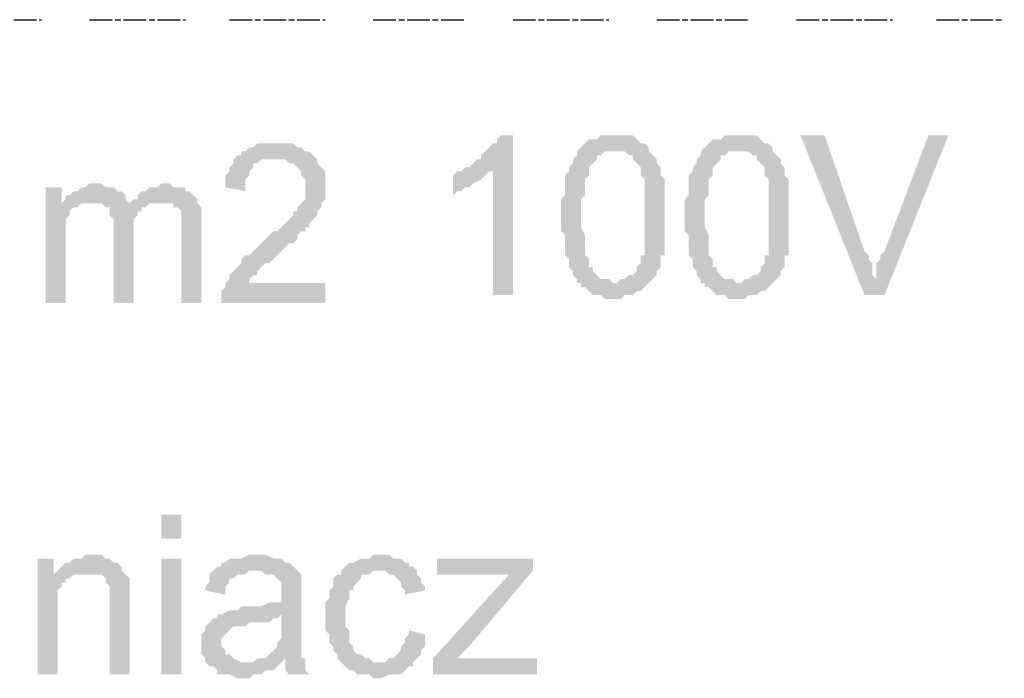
# Model space of a CAD drawing. Header units: millimetres. Extents: x -523 to 1404227, y -783705 to 1038705.
# Tile 400 of 508: x 709993 to 711037, y 223124 to 223823. Entities that reach past the tile are written whole.
import ezdxf

# ---------------------------------------------------------------- set-up
doc = ezdxf.new("R2010")
doc.units = ezdxf.units.MM
doc.linetypes.add('ACAD_ISO08W100', pattern=[36, 24, -3, 6, -3])
doc.layers.add('!!ELEKTRYKA', color=7, linetype='Continuous')

msp = doc.modelspace()

# ---------------------------------------------------------------- hatches: boundary and pattern name
at = {"layer": '!!ELEKTRYKA', "linetype": 'ACAD_ISO08W100'}
for points in [[(710516.28, 223700.13), (710503.58, 223700.13), (710499.35, 223695.9), (710499.35, 223691.66), (710495.11, 223691.66), (710490.88, 223687.43), (710486.65, 223683.2), (710482.41, 223678.96), (710482.41, 223674.73), (710478.18, 223674.73), (710473.94, 223670.5), (710469.71, 223666.26), (710465.48, 223666.26), (710495.11, 223662.03), (710495.11, 223530.79), (710516.28, 223530.79)], [(710622.12, 223700.13), (710622.12, 223700.13), (710609.42, 223700.13), (710605.18, 223695.9), (710600.95, 223695.9), (710596.71, 223695.9), (710592.48, 223691.66), (710592.48, 223691.66), (710588.25, 223687.43), (710584.01, 223683.2), (710622.12, 223683.2), (710626.35, 223683.2), (710630.58, 223683.2), (710634.82, 223683.2), (710639.05, 223678.96), (710643.28, 223678.96), (710643.28, 223674.73), (710647.52, 223670.5), (710647.52, 223670.5), (710651.75, 223666.26), (710651.75, 223666.26), (710651.75, 223662.03), (710651.75, 223657.79), (710655.98, 223653.56), (710655.98, 223649.33), (710655.98, 223645.09), (710655.98, 223640.86), (710655.98, 223632.39), (710655.98, 223628.16), (710655.98, 223619.69), (710655.98, 223615.46), (710655.98, 223615.46), (710655.98, 223606.99), (710655.98, 223598.53), (710655.98, 223594.29), (710655.98, 223590.06), (710655.98, 223585.83), (710655.98, 223577.36), (710655.98, 223573.13), (710651.75, 223573.13), (710651.75, 223568.89), (710651.75, 223564.66), (710647.52, 223560.43), (710647.52, 223560.43), (710647.52, 223556.19), (710643.28, 223551.96), (710639.05, 223551.96), (710634.82, 223547.73), (710630.58, 223547.73), (710626.35, 223543.49), (710622.12, 223543.49), (710588.25, 223543.49), (710588.25, 223539.26), (710592.48, 223539.26), (710596.71, 223535.03), (710600.95, 223530.79), (710605.18, 223530.79), (710609.42, 223530.79), (710613.65, 223526.56), (710617.88, 223526.56), (710622.12, 223526.56), (710626.35, 223526.56), (710630.58, 223526.56), (710634.82, 223530.79), (710639.05, 223530.79), (710643.28, 223530.79), (710647.52, 223535.03), (710651.75, 223535.03), (710655.98, 223539.26), (710655.98, 223539.26), (710660.22, 223543.49), (710660.22, 223543.49), (710664.45, 223547.73), (710668.68, 223551.96), (710668.68, 223556.19), (710672.92, 223560.43), (710672.92, 223564.66), (710672.92, 223568.89), (710672.92, 223573.13), (710677.15, 223573.13), (710677.15, 223577.36), (710677.15, 223581.59), (710677.15, 223590.06), (710677.15, 223594.29), (710677.15, 223598.53), (710677.15, 223602.76), (710677.15, 223606.99), (710677.15, 223615.46), (710677.15, 223615.46), (710677.15, 223623.93), (710677.15, 223628.16), (710677.15, 223632.39), (710677.15, 223636.63), (710677.15, 223640.86), (710677.15, 223645.09), (710677.15, 223649.33), (710677.15, 223653.56), (710672.92, 223657.79), (710672.92, 223662.03), (710672.92, 223666.26), (710668.68, 223670.5), (710668.68, 223674.73), (710664.45, 223678.96), (710660.22, 223683.2), (710660.22, 223687.43), (710655.98, 223691.66), (710651.75, 223691.66), (710647.52, 223695.9), (710647.52, 223695.9), (710643.28, 223700.13), (710639.05, 223700.13), (710634.82, 223700.13), (710630.58, 223700.13)], [(710753.35, 223700.13), (710753.35, 223700.13), (710740.65, 223700.13), (710736.42, 223695.9), (710732.18, 223695.9), (710727.95, 223695.9), (710723.72, 223691.66), (710723.72, 223691.66), (710719.48, 223687.43), (710715.25, 223683.2), (710753.35, 223683.2), (710757.59, 223683.2), (710761.82, 223683.2), (710766.05, 223683.2), (710770.29, 223678.96), (710774.52, 223678.96), (710774.52, 223674.73), (710778.75, 223670.5), (710778.75, 223670.5), (710782.99, 223666.26), (710782.99, 223666.26), (710782.99, 223662.03), (710782.99, 223657.79), (710787.22, 223653.56), (710787.22, 223649.33), (710787.22, 223645.09), (710787.22, 223640.86), (710787.22, 223632.39), (710787.22, 223628.16), (710787.22, 223619.69), (710787.22, 223615.46), (710787.22, 223615.46), (710787.22, 223606.99), (710787.22, 223598.53), (710787.22, 223594.29), (710787.22, 223590.06), (710787.22, 223585.83), (710787.22, 223577.36), (710787.22, 223573.13), (710782.99, 223573.13), (710782.99, 223568.89), (710782.99, 223564.66), (710778.75, 223560.43), (710778.75, 223560.43), (710778.75, 223556.19), (710774.52, 223551.96), (710770.29, 223551.96), (710766.05, 223547.73), (710761.82, 223547.73), (710757.59, 223543.49), (710753.35, 223543.49), (710719.48, 223543.49), (710719.48, 223539.26), (710723.72, 223539.26), (710727.95, 223535.03), (710732.18, 223530.79), (710736.42, 223530.79), (710740.65, 223530.79), (710744.89, 223526.56), (710749.12, 223526.56), (710753.35, 223526.56), (710757.59, 223526.56), (710761.82, 223526.56), (710766.05, 223530.79), (710770.29, 223530.79), (710774.52, 223530.79), (710778.75, 223535.03), (710782.99, 223535.03), (710787.22, 223539.26), (710787.22, 223539.26), (710791.45, 223543.49), (710791.45, 223543.49), (710795.69, 223547.73), (710799.92, 223551.96), (710799.92, 223556.19), (710804.15, 223560.43), (710804.15, 223564.66), (710804.15, 223568.89), (710804.15, 223573.13), (710808.39, 223573.13), (710808.39, 223577.36), (710808.39, 223581.59), (710808.39, 223590.06), (710808.39, 223594.29), (710808.39, 223598.53), (710808.39, 223602.76), (710808.39, 223606.99), (710808.39, 223615.46), (710808.39, 223615.46), (710808.39, 223623.93), (710808.39, 223628.16), (710808.39, 223632.39), (710808.39, 223636.63), (710808.39, 223640.86), (710808.39, 223645.09), (710808.39, 223649.33), (710808.39, 223653.56), (710804.15, 223657.79), (710804.15, 223662.03), (710804.15, 223666.26), (710799.92, 223670.5), (710799.92, 223674.73), (710795.69, 223678.96), (710791.45, 223683.2), (710791.45, 223687.43), (710787.22, 223691.66), (710782.99, 223691.66), (710778.75, 223695.9), (710778.75, 223695.9), (710774.52, 223700.13), (710770.29, 223700.13), (710766.05, 223700.13), (710761.82, 223700.13)], [(710846.49, 223700.13), (710821.09, 223700.13), (710888.82, 223530.79), (710901.52, 223547.73), (710897.29, 223551.96), (710897.29, 223556.19), (710897.29, 223560.43), (710897.29, 223564.66), (710893.06, 223568.89), (710893.06, 223573.13), (710888.82, 223577.36)], [(710977.72, 223700.13), (710956.56, 223700.13), (710909.99, 223577.36), (710909.99, 223577.36), (710905.76, 223573.13), (710905.76, 223568.89), (710901.52, 223564.66), (710901.52, 223560.43), (710901.52, 223551.96), (710901.52, 223547.73), (710888.82, 223530.79), (710909.99, 223530.79)], [(710266.5, 223691.66), (710245.33, 223691.66), (710241.1, 223687.43), (710236.87, 223687.43), (710232.63, 223683.2), (710228.4, 223683.2), (710228.4, 223678.96), (710224.17, 223678.96), (710219.93, 223674.73), (710219.93, 223670.5), (710215.7, 223666.26), (710215.7, 223662.03), (710211.47, 223657.79), (710211.47, 223653.56), (710211.47, 223649.33), (710211.47, 223645.09), (710232.63, 223640.86), (710232.63, 223645.09), (710232.63, 223649.33), (710232.63, 223653.56), (710236.87, 223657.79), (710236.87, 223662.03), (710241.1, 223666.26), (710241.1, 223670.5), (710245.33, 223670.5), (710249.57, 223674.73), (710253.8, 223674.73), (710258.04, 223674.73), (710266.5, 223674.73), (710308.84, 223674.73), (710304.61, 223678.96), (710304.61, 223678.96), (710300.37, 223683.2), (710296.14, 223683.2), (710291.91, 223687.43), (710287.67, 223687.43), (710283.44, 223691.66), (710279.2, 223691.66), (710274.97, 223691.66), (710270.74, 223691.66)], [(710308.84, 223674.73), (710266.5, 223674.73), (710274.97, 223674.73), (710279.2, 223670.5), (710283.44, 223670.5), (710287.67, 223666.26), (710287.67, 223666.26), (710291.91, 223662.03), (710291.91, 223657.79), (710296.14, 223653.56), (710296.14, 223649.33), (710296.14, 223645.09), (710296.14, 223640.86), (710296.14, 223636.63), (710296.14, 223632.39), (710291.91, 223628.16), (710287.67, 223623.93), (710287.67, 223619.69), (710283.44, 223619.69), (710283.44, 223615.46), (710279.2, 223611.23), (710279.2, 223611.23), (710274.97, 223606.99), (710270.74, 223602.76), (710266.5, 223598.53), (710262.27, 223598.53), (710258.04, 223594.29), (710253.8, 223590.06), (710249.57, 223585.83), (710245.33, 223581.59), (710241.1, 223577.36), (710236.87, 223573.13), (710232.63, 223573.13), (710228.4, 223568.89), (710228.4, 223564.66), (710224.17, 223560.43), (710224.17, 223560.43), (710219.93, 223556.19), (710215.7, 223551.96), (710215.7, 223547.73), (710211.47, 223543.49), (710211.47, 223539.26), (710207.23, 223535.03), (710207.23, 223535.03), (710207.23, 223530.79), (710207.23, 223526.56), (710207.23, 223522.32), (710317.31, 223522.32), (710317.31, 223543.49), (710236.87, 223543.49), (710236.87, 223543.49), (710236.87, 223547.73), (710241.1, 223551.96), (710245.33, 223551.96), (710245.33, 223556.19), (710245.33, 223556.19), (710249.57, 223560.43), (710253.8, 223564.66), (710258.04, 223564.66), (710262.27, 223568.89), (710266.5, 223573.13), (710270.74, 223577.36), (710274.97, 223581.59), (710279.2, 223585.83), (710283.44, 223585.83), (710287.67, 223590.06), (710287.67, 223594.29), (710291.91, 223598.53), (710296.14, 223598.53), (710296.14, 223602.76), (710300.37, 223602.76), (710300.37, 223606.99), (710304.61, 223611.23), (710308.84, 223615.46), (710308.84, 223619.69), (710313.07, 223623.93), (710313.07, 223623.93), (710313.07, 223628.16), (710317.31, 223632.39), (710317.31, 223636.63), (710317.31, 223640.86), (710317.31, 223645.09), (710317.31, 223645.09), (710317.31, 223649.33), (710317.31, 223657.79), (710317.31, 223662.03), (710313.07, 223666.26), (710313.07, 223666.26), (710308.84, 223670.5)], [(710584.01, 223683.2), (710584.01, 223678.96), (710579.78, 223674.73), (710579.78, 223670.5), (710575.55, 223666.26), (710575.55, 223662.03), (710575.55, 223662.03), (710571.31, 223657.79), (710571.31, 223653.56), (710571.31, 223649.33), (710571.31, 223645.09), (710571.31, 223640.86), (710571.31, 223636.63), (710567.08, 223632.39), (710567.08, 223623.93), (710567.08, 223619.69), (710567.08, 223615.46), (710567.08, 223611.23), (710567.08, 223606.99), (710567.08, 223598.53), (710571.31, 223594.29), (710571.31, 223590.06), (710571.31, 223585.83), (710571.31, 223577.36), (710571.31, 223573.13), (710575.55, 223568.89), (710575.55, 223564.66), (710575.55, 223560.43), (710579.78, 223556.19), (710579.78, 223556.19), (710579.78, 223551.96), (710584.01, 223547.73), (710584.01, 223543.49), (710588.25, 223543.49), (710622.12, 223543.49), (710622.12, 223543.49), (710617.88, 223547.73), (710613.65, 223547.73), (710609.42, 223547.73), (710605.18, 223551.96), (710600.95, 223556.19), (710600.95, 223560.43), (710600.95, 223560.43), (710596.71, 223560.43), (710596.71, 223564.66), (710596.71, 223568.89), (710592.48, 223573.13), (710592.48, 223577.36), (710592.48, 223581.59), (710592.48, 223585.83), (710592.48, 223590.06), (710592.48, 223594.29), (710588.25, 223602.76), (710588.25, 223606.99), (710588.25, 223615.46), (710588.25, 223619.69), (710588.25, 223623.93), (710588.25, 223632.39), (710592.48, 223636.63), (710592.48, 223640.86), (710592.48, 223645.09), (710592.48, 223649.33), (710592.48, 223653.56), (710596.71, 223657.79), (710596.71, 223662.03), (710596.71, 223666.26), (710600.95, 223670.5), (710600.95, 223670.5), (710605.18, 223674.73), (710605.18, 223678.96), (710609.42, 223678.96), (710613.65, 223683.2), (710617.88, 223683.2), (710622.12, 223683.2)], [(710715.25, 223683.2), (710715.25, 223678.96), (710711.02, 223674.73), (710711.02, 223670.5), (710706.78, 223666.26), (710706.78, 223662.03), (710706.78, 223662.03), (710702.55, 223657.79), (710702.55, 223653.56), (710702.55, 223649.33), (710702.55, 223645.09), (710702.55, 223640.86), (710702.55, 223636.63), (710698.32, 223632.39), (710698.32, 223623.93), (710698.32, 223619.69), (710698.32, 223615.46), (710698.32, 223611.23), (710698.32, 223606.99), (710698.32, 223598.53), (710702.55, 223594.29), (710702.55, 223590.06), (710702.55, 223585.83), (710702.55, 223577.36), (710702.55, 223573.13), (710706.78, 223568.89), (710706.78, 223564.66), (710706.78, 223560.43), (710711.02, 223556.19), (710711.02, 223556.19), (710711.02, 223551.96), (710715.25, 223547.73), (710715.25, 223543.49), (710719.48, 223543.49), (710753.35, 223543.49), (710753.35, 223543.49), (710749.12, 223547.73), (710744.89, 223547.73), (710740.65, 223547.73), (710736.42, 223551.96), (710732.18, 223556.19), (710732.18, 223560.43), (710732.18, 223560.43), (710727.95, 223560.43), (710727.95, 223564.66), (710727.95, 223568.89), (710723.72, 223573.13), (710723.72, 223577.36), (710723.72, 223581.59), (710723.72, 223585.83), (710723.72, 223590.06), (710723.72, 223594.29), (710719.48, 223602.76), (710719.48, 223606.99), (710719.48, 223615.46), (710719.48, 223619.69), (710719.48, 223623.93), (710719.48, 223632.39), (710723.72, 223636.63), (710723.72, 223640.86), (710723.72, 223645.09), (710723.72, 223649.33), (710723.72, 223653.56), (710727.95, 223657.79), (710727.95, 223662.03), (710727.95, 223666.26), (710732.18, 223670.5), (710732.18, 223670.5), (710736.42, 223674.73), (710736.42, 223678.96), (710740.65, 223678.96), (710744.89, 223683.2), (710749.12, 223683.2), (710753.35, 223683.2)], [(710465.48, 223666.26), (710461.24, 223662.03), (710457.01, 223662.03), (710452.78, 223657.79), (710452.78, 223636.63), (710452.78, 223636.63), (710457.01, 223640.86), (710461.24, 223640.86), (710465.48, 223645.09), (710469.71, 223645.09), (710473.94, 223649.33), (710473.94, 223649.33), (710482.41, 223653.56), (710482.41, 223653.56), (710486.65, 223657.79), (710490.88, 223662.03), (710495.11, 223662.03)], [(710037.9, 223645.09), (710020.96, 223645.09), (710020.96, 223522.32), (710042.13, 223522.32), (710042.13, 223585.83), (710042.13, 223590.06), (710042.13, 223594.29), (710042.13, 223598.53), (710042.13, 223602.76), (710042.13, 223606.99), (710042.13, 223611.23), (710046.36, 223615.46), (710046.36, 223619.69), (710050.6, 223623.93), (710054.83, 223623.93), (710059.06, 223628.16), (710037.9, 223628.16)], [(710076, 223649.33), (710067.53, 223649.33), (710063.3, 223645.09), (710059.06, 223645.09), (710054.83, 223640.86), (710050.6, 223640.86), (710046.36, 223636.63), (710042.13, 223636.63), (710042.13, 223632.39), (710071.76, 223628.16), (710071.76, 223628.16), (710076, 223628.16), (710080.23, 223628.16), (710084.46, 223623.93), (710109.86, 223628.16), (710109.86, 223628.16), (710105.63, 223632.39), (710105.63, 223636.63), (710101.4, 223640.86), (710097.16, 223640.86), (710097.16, 223640.86), (710092.93, 223645.09), (710088.7, 223645.09), (710084.46, 223645.09), (710080.23, 223649.33)], [(710147.97, 223649.33), (710143.73, 223649.33), (710139.5, 223645.09), (710131.03, 223645.09), (710126.8, 223640.86), (710122.57, 223640.86), (710118.33, 223636.63), (710118.33, 223632.39), (710114.1, 223632.39), (710143.73, 223628.16), (710147.97, 223628.16), (710152.2, 223628.16), (710156.43, 223628.16), (710156.43, 223623.93), (710160.67, 223623.93), (710164.9, 223619.69), (710164.9, 223615.46), (710164.9, 223611.23), (710164.9, 223606.99), (710164.9, 223598.53), (710164.9, 223522.32), (710186.07, 223522.32), (710186.07, 223606.99), (710186.07, 223606.99), (710186.07, 223615.46), (710186.07, 223619.69), (710186.07, 223623.93), (710181.83, 223628.16), (710181.83, 223632.39), (710177.6, 223636.63), (710177.6, 223636.63), (710173.37, 223640.86), (710169.13, 223640.86), (710169.13, 223645.09), (710164.9, 223645.09), (710156.43, 223645.09), (710152.2, 223649.33)], [(710114.1, 223632.39), (710109.86, 223628.16), (710084.46, 223623.93), (710088.7, 223623.93), (710088.7, 223619.69), (710088.7, 223615.46), (710092.93, 223611.23), (710092.93, 223606.99), (710092.93, 223602.76), (710092.93, 223522.32), (710114.1, 223522.32), (710114.1, 223594.29), (710114.1, 223594.29), (710114.1, 223602.76), (710114.1, 223606.99), (710114.1, 223611.23), (710118.33, 223615.46), (710118.33, 223619.69), (710122.57, 223619.69), (710122.57, 223623.93), (710126.8, 223623.93), (710131.03, 223628.16), (710135.27, 223628.16), (710139.5, 223628.16), (710143.73, 223628.16)], [(710029.43, 223251.38), (710012.5, 223251.38), (710012.5, 223128.61), (710033.66, 223128.61), (710033.66, 223196.35), (710033.66, 223200.58), (710033.66, 223204.82), (710033.66, 223209.05), (710033.66, 223213.28), (710033.66, 223217.52), (710037.9, 223221.75), (710037.9, 223225.98), (710042.13, 223225.98), (710042.13, 223230.22), (710046.36, 223230.22), (710050.6, 223234.45), (710029.43, 223234.45)], [(710067.53, 223255.62), (710067.53, 223255.62), (710063.3, 223255.62), (710059.06, 223251.38), (710054.83, 223251.38), (710050.6, 223251.38), (710046.36, 223247.15), (710042.13, 223247.15), (710037.9, 223242.92), (710037.9, 223242.92), (710033.66, 223238.68), (710063.3, 223234.45), (710067.53, 223234.45), (710071.76, 223234.45), (710076, 223234.45), (710080.23, 223234.45), (710084.46, 223230.22), (710084.46, 223225.98), (710088.7, 223221.75), (710088.7, 223221.75), (710088.7, 223217.52), (710088.7, 223213.28), (710088.7, 223209.05), (710088.7, 223204.82), (710088.7, 223128.61), (710109.86, 223128.61), (710109.86, 223204.82), (710109.86, 223204.82), (710109.86, 223213.28), (710109.86, 223217.52), (710109.86, 223221.75), (710109.86, 223225.98), (710109.86, 223225.98), (710109.86, 223230.22), (710105.63, 223234.45), (710101.4, 223238.68), (710101.4, 223242.92), (710097.16, 223247.15), (710092.93, 223247.15), (710088.7, 223251.38), (710088.7, 223251.38), (710084.46, 223251.38), (710080.23, 223255.62), (710076, 223255.62)], [(710245.33, 223255.62), (710236.87, 223255.62), (710228.4, 223251.38), (710215.7, 223251.38), (710211.47, 223247.15), (710207.23, 223247.15), (710207.23, 223242.92), (710203, 223242.92), (710198.77, 223238.68), (710241.1, 223238.68), (710245.33, 223238.68), (710249.57, 223238.68), (710253.8, 223234.45), (710258.04, 223234.45), (710262.27, 223234.45), (710266.5, 223230.22), (710266.5, 223230.22), (710270.74, 223225.98), (710270.74, 223221.75), (710270.74, 223217.52), (710270.74, 223213.28), (710270.74, 223213.28), (710270.74, 223204.82), (710266.5, 223204.82), (710266.5, 223204.82), (710262.27, 223204.82), (710258.04, 223204.82), (710249.57, 223200.58), (710245.33, 223200.58), (710241.1, 223200.58), (710232.63, 223200.58), (710228.4, 223200.58), (710224.17, 223196.35), (710219.93, 223196.35), (710215.7, 223196.35), (710215.7, 223196.35), (710207.23, 223192.12), (710203, 223192.12), (710270.74, 223192.12), (710270.74, 223183.65), (710270.74, 223179.42), (710270.74, 223175.18), (710270.74, 223170.95), (710270.74, 223166.72), (710266.5, 223162.48), (710266.5, 223162.48), (710266.5, 223158.25), (710262.27, 223154.02), (710258.04, 223149.78), (710253.8, 223145.55), (710249.57, 223145.55), (710245.33, 223145.55), (710274.97, 223145.55), (710274.97, 223141.31), (710274.97, 223137.08), (710274.97, 223132.85), (710279.2, 223128.61), (710300.37, 223128.61), (710300.37, 223128.61), (710296.14, 223132.85), (710296.14, 223137.08), (710296.14, 223145.55), (710291.91, 223145.55), (710291.91, 223149.78), (710291.91, 223149.78), (710291.91, 223154.02), (710291.91, 223162.48), (710291.91, 223166.72), (710291.91, 223170.95), (710291.91, 223179.42), (710291.91, 223209.05), (710291.91, 223209.05), (710291.91, 223213.28), (710291.91, 223221.75), (710291.91, 223225.98), (710291.91, 223225.98), (710291.91, 223230.22), (710291.91, 223234.45), (710287.67, 223238.68), (710283.44, 223242.92), (710283.44, 223242.92), (710279.2, 223247.15), (710274.97, 223247.15), (710270.74, 223251.38), (710270.74, 223251.38), (710266.5, 223251.38), (710262.27, 223251.38), (710253.8, 223255.62), (710249.57, 223255.62)], [(710372.34, 223255.62), (710372.34, 223255.62), (710368.11, 223255.62), (710363.88, 223251.38), (710359.64, 223251.38), (710355.41, 223251.38), (710346.94, 223247.15), (710346.94, 223247.15), (710342.71, 223247.15), (710338.47, 223242.92), (710334.24, 223238.68), (710334.24, 223234.45), (710330.01, 223234.45), (710325.77, 223230.22), (710325.77, 223225.98), (710325.77, 223221.75), (710321.54, 223217.52), (710321.54, 223213.28), (710321.54, 223209.05), (710317.31, 223204.82), (710317.31, 223200.58), (710317.31, 223196.35), (710317.31, 223187.88), (710317.31, 223183.65), (710317.31, 223179.42), (710317.31, 223175.18), (710321.54, 223170.95), (710321.54, 223166.72), (710321.54, 223162.48), (710325.77, 223158.25), (710325.77, 223154.02), (710330.01, 223149.78), (710330.01, 223145.55), (710334.24, 223141.31), (710372.34, 223141.31), (710372.34, 223141.31), (710368.11, 223141.31), (710363.88, 223145.55), (710359.64, 223145.55), (710355.41, 223149.78), (710351.18, 223149.78), (710346.94, 223154.02), (710346.94, 223154.02), (710346.94, 223158.25), (710342.71, 223162.48), (710342.71, 223166.72), (710342.71, 223170.95), (710342.71, 223175.18), (710338.47, 223179.42), (710338.47, 223183.65), (710338.47, 223192.12), (710338.47, 223192.12), (710338.47, 223196.35), (710338.47, 223200.58), (710342.71, 223209.05), (710342.71, 223213.28), (710342.71, 223217.52), (710346.94, 223217.52), (710346.94, 223221.75), (710351.18, 223225.98), (710351.18, 223225.98), (710355.41, 223230.22), (710355.41, 223234.45), (710359.64, 223234.45), (710363.88, 223234.45), (710368.11, 223238.68), (710376.58, 223238.68), (710414.68, 223238.68), (710410.44, 223242.92), (710406.21, 223242.92), (710406.21, 223247.15), (710401.98, 223247.15), (710397.74, 223251.38), (710393.51, 223251.38), (710389.28, 223251.38), (710385.04, 223255.62), (710380.81, 223255.62)], [(710537.45, 223251.38), (710435.84, 223251.38), (710435.84, 223234.45), (710512.05, 223234.45), (710537.45, 223238.68)], [(710198.77, 223238.68), (710194.53, 223234.45), (710194.53, 223225.98), (710190.3, 223221.75), (710190.3, 223217.52), (710211.47, 223213.28), (710211.47, 223217.52), (710211.47, 223221.75), (710215.7, 223225.98), (710215.7, 223230.22), (710219.93, 223230.22), (710224.17, 223234.45), (710228.4, 223234.45), (710232.63, 223234.45), (710236.87, 223238.68), (710241.1, 223238.68)], [(710414.68, 223238.68), (710376.58, 223238.68), (710380.81, 223238.68), (710385.04, 223234.45), (710389.28, 223234.45), (710393.51, 223230.22), (710393.51, 223230.22), (710397.74, 223225.98), (710397.74, 223221.75), (710401.98, 223217.52), (710401.98, 223213.28), (710423.14, 223217.52), (710423.14, 223217.52), (710423.14, 223221.75), (710418.91, 223225.98), (710418.91, 223230.22), (710414.68, 223234.45)], [(710537.45, 223238.68), (710512.05, 223234.45), (710431.61, 223145.55), (710431.61, 223128.61), (710457.01, 223145.55), (710469.71, 223158.25)], [(710203, 223192.12), (710203, 223187.88), (710198.77, 223187.88), (710194.53, 223183.65), (710194.53, 223183.65), (710190.3, 223179.42), (710190.3, 223175.18), (710186.07, 223170.95), (710186.07, 223166.72), (710186.07, 223162.48), (710186.07, 223158.25), (710186.07, 223154.02), (710186.07, 223149.78), (710190.3, 223145.55), (710190.3, 223141.31), (710194.53, 223137.08), (710198.77, 223137.08), (710198.77, 223137.08), (710203, 223132.85), (710203, 223128.61), (710207.23, 223128.61), (710211.47, 223128.61), (710215.7, 223128.61), (710224.17, 223124.38), (710228.4, 223124.38), (710232.63, 223124.38), (710236.87, 223124.38), (710241.1, 223128.61), (710245.33, 223128.61), (710249.57, 223128.61), (710253.8, 223132.85), (710258.04, 223132.85), (710262.27, 223132.85), (710266.5, 223137.08), (710270.74, 223141.31), (710232.63, 223141.31), (710232.63, 223141.31), (710228.4, 223141.31), (710219.93, 223145.55), (710219.93, 223145.55), (710215.7, 223149.78), (710211.47, 223149.78), (710211.47, 223154.02), (710207.23, 223158.25), (710207.23, 223162.48), (710207.23, 223162.48), (710207.23, 223166.72), (710211.47, 223170.95), (710211.47, 223170.95), (710215.7, 223175.18), (710219.93, 223179.42), (710224.17, 223179.42), (710228.4, 223179.42), (710232.63, 223179.42), (710236.87, 223183.65), (710241.1, 223183.65), (710245.33, 223183.65), (710249.57, 223183.65), (710258.04, 223183.65), (710262.27, 223187.88), (710266.5, 223187.88), (710266.5, 223187.88), (710270.74, 223192.12)], [(710406.21, 223175.18), (710406.21, 223170.95), (710401.98, 223166.72), (710401.98, 223162.48), (710397.74, 223158.25), (710397.74, 223154.02), (710393.51, 223149.78), (710393.51, 223149.78), (710389.28, 223145.55), (710385.04, 223145.55), (710380.81, 223141.31), (710372.34, 223141.31), (710334.24, 223141.31), (710334.24, 223141.31), (710338.47, 223137.08), (710342.71, 223132.85), (710346.94, 223132.85), (710351.18, 223128.61), (710355.41, 223128.61), (710359.64, 223128.61), (710363.88, 223128.61), (710368.11, 223124.38), (710372.34, 223124.38), (710376.58, 223124.38), (710385.04, 223128.61), (710389.28, 223128.61), (710393.51, 223128.61), (710397.74, 223128.61), (710401.98, 223132.85), (710406.21, 223137.08), (710406.21, 223137.08), (710410.44, 223137.08), (710410.44, 223141.31), (710414.68, 223145.55), (710418.91, 223149.78), (710418.91, 223154.02), (710423.14, 223158.25), (710423.14, 223162.48), (710423.14, 223166.72), (710423.14, 223170.95)], [(710245.33, 223145.55), (710241.1, 223141.31), (710232.63, 223141.31), (710270.74, 223141.31), (710274.97, 223145.55)]]:
    msp.add_hatch(color=7, dxfattribs=at).paths.add_polyline_path(points)

# ---------------------------------------------------------------- linework, layer by layer
at = {"layer": '!!ELEKTRYKA', "color": 150, "linetype": 'ACAD_ISO08W100', "lineweight": -3}
for points in [[(709915.13, 223822.9), (710016.73, 223822.9)], [(710067.53, 223822.9), (710169.13, 223822.9)], [(710215.7, 223822.9), (710317.31, 223822.9)], [(710368.11, 223822.9), (710465.48, 223822.9)], [(710516.28, 223822.9), (710617.88, 223822.9)], [(710668.68, 223822.9), (710766.05, 223822.9)], [(710816.85, 223822.9), (710918.46, 223822.9)], [(710965.02, 223822.9), (711036.99, 223822.9)]]:
    msp.add_lwpolyline(points, dxfattribs=at)
at = {"layer": '!!ELEKTRYKA', "color": 7, "linetype": 'ACAD_ISO08W100', "lineweight": -3}
for points in [[(710042.13, 223632.39), (710037.9, 223628.16), (710071.76, 223628.16)], [(710164.9, 223272.55), (710164.9, 223297.95), (710143.73, 223272.55), (710143.73, 223297.95)], [(710164.9, 223128.61), (710164.9, 223251.38), (710143.73, 223128.61), (710143.73, 223251.38)], [(710033.66, 223238.68), (710029.43, 223234.45), (710063.3, 223234.45)], [(710541.68, 223145.55), (710457.01, 223145.55), (710541.68, 223128.61), (710431.61, 223128.61)]]:
    msp.add_solid(points, dxfattribs=at)

doc.saveas('drawing.dxf')
